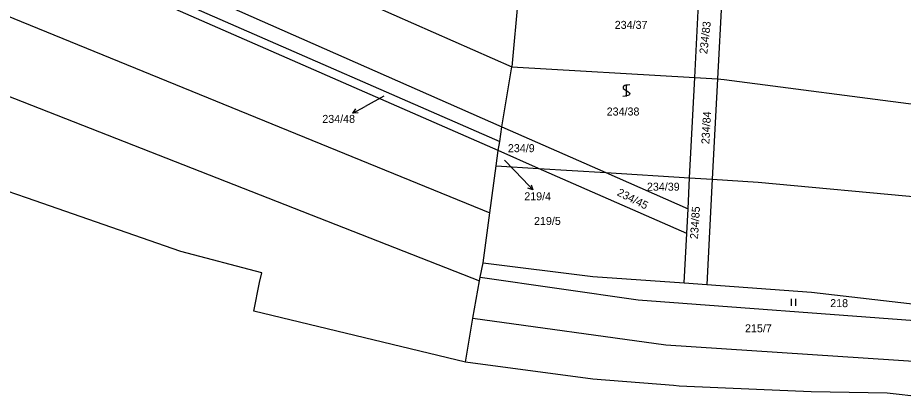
# Model space of a CAD drawing. Extents: x -580630 to -576196, y -1189024 to -1183567.
# Drawn here: x -579721.3 to -579533.2, y -1186861.2 to -1186780.6 of the extents above; entities that cross this region are included whole.
import ezdxf

# ---------------------------------------------------------------- set-up
doc = ezdxf.new("R2010")
doc.units = 0
for name, color, linetype in [('Vrstva 1', 7, 'Continuous'), ('Vrstva 13', 7, 'Continuous'), ('Vrstva 16', 7, 'Continuous'), ('Vrstva 18', 7, 'Continuous'), ('Vrstva 25', 7, 'Continuous'), ('Vrstva 6', 7, 'Continuous')]:
    doc.layers.add(name, color=color, linetype=linetype)

msp = doc.modelspace()

# ---------------------------------------------------------------- linework, layer by layer
at = {"layer": 'Vrstva 1'}
for p, q in [((-579704.57, -1186765.82), (-579618.47, -1186803.76)), ((-579619.27, -1186808.82), (-579703.45, -1186771.94)), ((-579577.51, -1186793.32), (-579576.48, -1186773.18)), ((-579571.65, -1186773.75), (-579572.68, -1186793.6)), ((-579578.59, -1186814.59), (-579577.51, -1186793.32)), ((-579572.68, -1186793.6), (-579573.78, -1186814.9)), ((-579618.47, -1186803.76), (-579596.38, -1186813.49)), ((-579610.66, -1186812.59), (-579619.27, -1186808.82)), ((-579579.2, -1186826.38), (-579610.66, -1186812.59)), ((-579596.38, -1186813.49), (-579578.93, -1186821.18)), ((-579578.93, -1186821.18), (-579578.59, -1186814.59)), ((-579573.78, -1186814.9), (-579574.94, -1186837.27)), ((-579579.2, -1186826.38), (-579578.93, -1186821.18)), ((-579579.74, -1186836.92), (-579579.2, -1186826.38)), ((-579623.11, -1186835.67), (-579622.48, -1186832.64)), ((-579622.48, -1186832.64), (-579599.12, -1186835.51)), ((-579624.66, -1186844.4), (-579623.26, -1186836.49)), ((-579623.26, -1186836.49), (-579623.11, -1186835.67)), ((-579623.11, -1186835.67), (-579589.51, -1186840.51)), ((-579599.12, -1186835.51), (-579579.74, -1186836.92)), ((-579579.74, -1186836.92), (-579574.94, -1186837.27)), ((-579574.94, -1186837.27), (-579552.67, -1186838.89)), ((-579589.51, -1186840.51), (-579520.2, -1186845.64)), ((-579552.67, -1186838.89), (-579496.1, -1186845.39)), ((-579626.18, -1186853.71), (-579624.66, -1186844.4))]:
    msp.add_line(p, q, dxfattribs=at)
at = {"layer": 'Vrstva 13'}
for p, q in [((-579719.47, -1186818.85), (-579730.79, -1186814.91)), ((-579686.67, -1186830.27), (-579719.47, -1186818.85)), ((-579669.49, -1186834.73), (-579686.67, -1186830.27)), ((-579669.93, -1186836.82), (-579669.49, -1186834.73)), ((-579671.2, -1186842.9), (-579669.93, -1186836.82)), ((-579626.18, -1186853.71), (-579671.2, -1186842.9)), ((-579599.13, -1186857.33), (-579626.18, -1186853.71)), ((-579582.04, -1186858.71), (-579599.13, -1186857.33)), ((-579580.82, -1186858.81), (-579582.04, -1186858.71)), ((-579564.39, -1186859.56), (-579580.82, -1186858.81)), ((-579552.8, -1186860.02), (-579564.39, -1186859.56)), ((-579536.61, -1186860.29), (-579552.8, -1186860.02)), ((-579529.03, -1186861.18), (-579536.61, -1186860.29))]:
    msp.add_line(p, q, dxfattribs=at)
at = {"layer": 'Vrstva 16'}
for p, q in [((-579643.58, -1186797.27), (-579647.5, -1186799.43)), ((-579650.128, -1186800.877), (-579647.5, -1186799.43)), ((-579617.93, -1186810.88), (-579613.98, -1186814.97)), ((-579611.897, -1186817.129), (-579613.98, -1186814.97))]:
    msp.add_line(p, q, dxfattribs=at)
for points in [[(-579649.011, -1186800.832), (-579650.128, -1186800.877), (-579649.493, -1186799.956)], [(-579612.232, -1186816.062), (-579611.897, -1186817.129), (-579612.951, -1186816.757)]]:
    msp.add_lwpolyline(points, dxfattribs=at)
at = {"layer": 'Vrstva 25'}
for p, q in [((-579557.05, -1186840.25), (-579557.05, -1186841.75)), ((-579556.05, -1186841.75), (-579556.05, -1186840.25))]:
    msp.add_line(p, q, dxfattribs=at)
for points in [[(-579591.28, -1186794.84), (-579591.79, -1186794.9), (-579592.14, -1186794.95), (-579592.38, -1186795.03), (-579592.56, -1186795.14), (-579592.68, -1186795.23), (-579592.73, -1186795.4), (-579592.68, -1186795.63), (-579592.29, -1186795.95), (-579591.73, -1186796.26), (-579591.38, -1186796.53), (-579591.31, -1186796.73), (-579591.38, -1186796.93), (-579591.54, -1186797.06), (-579591.73, -1186797.13), (-579592.26, -1186797.26), (-579592.78, -1186797.33)], [(-579592.03, -1186797.34), (-579592.03, -1186796.07), (-579592.03, -1186794.84)]]:
    msp.add_lwpolyline(points, dxfattribs=at)
at = {"layer": 'Vrstva 6'}
for p, q in [((-579681.09, -1186762.43), (-579616.38, -1186791.05)), ((-579745.3, -1186771.31), (-579621.05, -1186822)), ((-579614.82, -1186774.56), (-579616.38, -1186791.05)), ((-579683.41, -1186778.69), (-579618.93, -1186806.9)), ((-579756.91, -1186784.05), (-579623.26, -1186836.49)), ((-579618.47, -1186803.76), (-579616.38, -1186791.05)), ((-579616.38, -1186791.05), (-579577.51, -1186793.32)), ((-579577.51, -1186793.32), (-579572.68, -1186793.6)), ((-579572.68, -1186793.6), (-579571.23, -1186793.69)), ((-579571.23, -1186793.69), (-579512.15, -1186801.48)), ((-579618.93, -1186806.9), (-579618.47, -1186803.76)), ((-579619.27, -1186808.82), (-579618.93, -1186806.9)), ((-579619.72, -1186812.02), (-579619.27, -1186808.82)), ((-579621.05, -1186822), (-579619.72, -1186812.02)), ((-579619.72, -1186812.02), (-579610.66, -1186812.59)), ((-579610.66, -1186812.59), (-579596.38, -1186813.49)), ((-579596.38, -1186813.49), (-579578.59, -1186814.59)), ((-579578.59, -1186814.59), (-579573.78, -1186814.9)), ((-579573.78, -1186814.9), (-579564.05, -1186815.53)), ((-579564.05, -1186815.53), (-579510.28, -1186820.47)), ((-579622.48, -1186832.64), (-579621.05, -1186822)), ((-579624.66, -1186844.4), (-579583.65, -1186850.03)), ((-579583.65, -1186850.03), (-579527.33, -1186853.79))]:
    msp.add_line(p, q, dxfattribs=at)

# ---------------------------------------------------------------- texts
at = {"layer": 'Vrstva 16'}
for s, p in [('234/48', (-579656.623, -1186802.94)), ('219/4', (-579613.719, -1186819.37))]:
    msp.add_text(s, height=1.7, dxfattribs=at).set_placement(p)
at = {"layer": 'Vrstva 18'}
for s, height, p in [('234/37', 1.7, (-579594.5, -1186782.98)), ('234/48', 0.1, (-579643.833, -1186797.27)), ('234/38', 1.7, (-579596.21, -1186801.37)), ('234/9', 1.7, (-579617.194, -1186809.15)), ('219/4', 0.1, (-579618.116, -1186810.88)), ('234/39', 1.7, (-579587.66, -1186817.33)), ('219/5', 1.7, (-579611.646, -1186824.6)), ('218', 1.7, (-579548.73, -1186842.05)), ('215/7', 1.7, (-579566.826, -1186847.39))]:
    msp.add_text(s, height=height, dxfattribs=at).set_placement(p)
for s, rotation, p in [('234/83', 83.53725, (-579574.855, -1186788.389)), ('234/84', 86.80311, (-579574.42, -1186807.493)), ('234/45', 333.46144, (-579594.164, -1186818.255)), ('234/85', 86.28744, (-579576.832, -1186827.648))]:
    msp.add_text(s, height=1.7, rotation=rotation, dxfattribs=at).set_placement(p)

doc.saveas('drawing.dxf')
